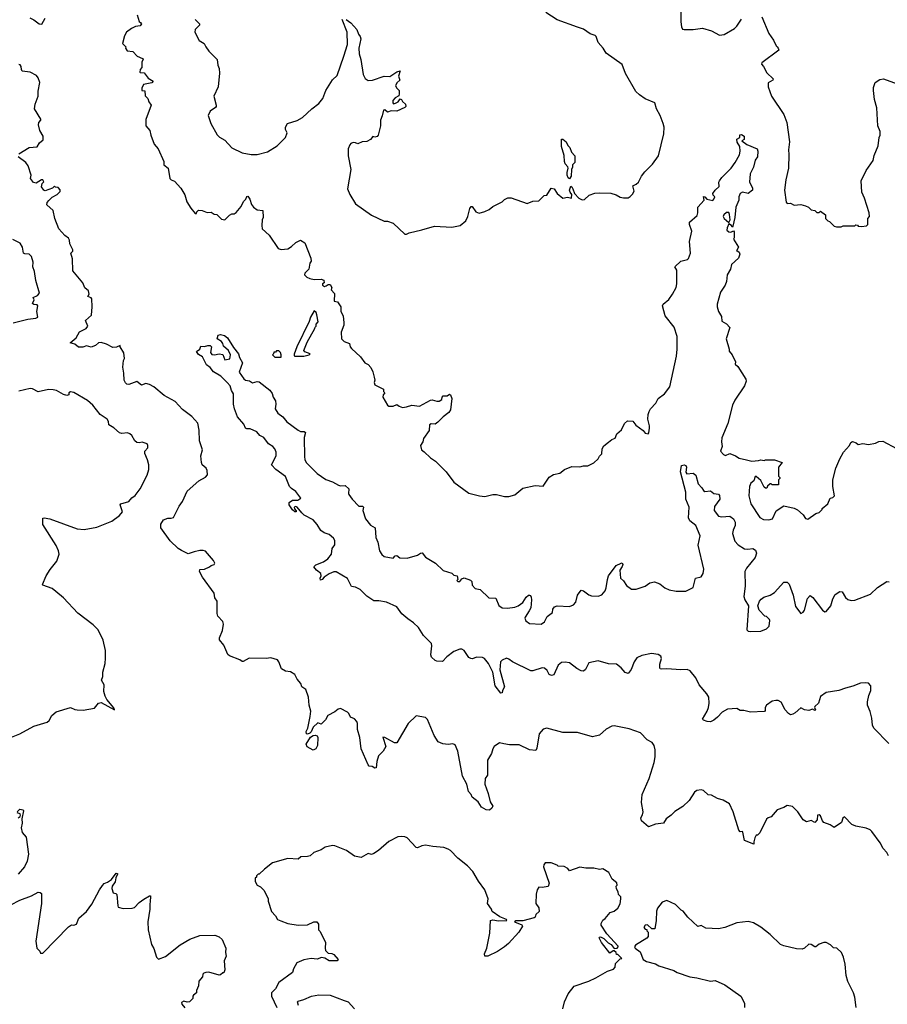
# Model space of a CAD drawing. Extents: x 1933546 to 2138868, y 524910 to 667279.
# Tile 459 of 466: x 2078112 to 2085689, y 629354 to 637952. Entities that reach past the tile are written whole.
import ezdxf

# ---------------------------------------------------------------- set-up
doc = ezdxf.new("R2010")
doc.units = 0

msp = doc.modelspace()

# ---------------------------------------------------------------- linework, layer by layer
at = {"layer": '0CON10XD'}
for points in [[(2080962.9, 637952.9), (2081005, 637924.2), (2081057.4, 637867.4), (2081072.5, 637825), (2081086.9, 637805), (2081090.6, 637785), (2081072.9, 637705), (2081076.7, 637655), (2081090.8, 637605), (2081112, 637475), (2081129.5, 637439.5), (2081155, 637421.2), (2081193.9, 637423.9), (2081295, 637460), (2081345, 637457.5), (2081405, 637497.5), (2081436.4, 637506.4), (2081421.1, 637458.9), (2081431.2, 637425), (2081405, 637402.5), (2081395.5, 637375), (2081404.6, 637354.6), (2081427.5, 637335), (2081426.4, 637303.6), (2081422.5, 637287.5), (2081390.7, 637269.3), (2081371.9, 637248.1), (2081371.4, 637225), (2081377.7, 637217.7), (2081395, 637222.2), (2081416.2, 637235), (2081435, 637260), (2081446.4, 637256.4), (2081455, 637237.5), (2081482, 637215), (2081485.8, 637195), (2081475.4, 637184.6), (2081405, 637154), (2081355, 637157.1), (2081325, 637143.8), (2081300, 637165), (2081288.3, 637161.7), (2081278.3, 637111.7), (2081262.5, 637075), (2081263.8, 637025), (2081243.8, 636945), (2081235, 636931.2), (2081215, 636926.7), (2081195, 636932.5), (2081176.7, 636905), (2081145, 636889.2), (2081103.9, 636886.1), (2081065, 636867.5), (2081045, 636877.5), (2081025, 636878.8), (2081005, 636871.2), (2080995, 636860), (2080982, 636825), (2080980.6, 636765), (2081004, 636645), (2080976.2, 636475), (2080995.8, 636425.8), (2081045, 636343.8), (2081184.4, 636244.4), (2081295, 636193.8), (2081325, 636193.8), (2081375, 636176.7), (2081475, 636080), (2081491.7, 636078.3), (2081515, 636090), (2081625, 636116.2), (2081735, 636148), (2081885, 636141.2), (2081960, 636155), (2082007.5, 636195), (2082025.8, 636234.2), (2082044, 636305), (2082055, 636322.5), (2082065, 636322.5), (2082095, 636273.3), (2082125, 636263.3), (2082175, 636276.7), (2082212.5, 636295), (2082245, 636320), (2082325, 636363.3), (2082346.4, 636383.6), (2082375, 636396.7), (2082405, 636396.7), (2082545, 636347.5), (2082595, 636367.5), (2082645, 636370), (2082691.7, 636418.3), (2082715, 636420), (2082755, 636480), (2082780, 636475), (2082807.5, 636435), (2082855, 636392.5), (2082895, 636402.5), (2082930, 636395), (2082933.3, 636425), (2082919.2, 636445), (2082914.4, 636465), (2082925, 636497.5), (2082935, 636492.5), (2082944.2, 636475), (2082956.2, 636435), (2082994.4, 636394.4), (2083025, 636378.8), (2083045, 636383.3), (2083085, 636420), (2083135, 636436.2), (2083175, 636440), (2083275, 636437.5), (2083321.7, 636421.7), (2083355, 636402.5), (2083385, 636396.7), (2083425, 636397.5), (2083445, 636407.5), (2083465, 636427.5), (2083480, 636455), (2083467.5, 636502.5), (2083497.5, 636515), (2083515, 636532.5), (2083542.5, 636585), (2083572.5, 636625), (2083639.3, 636690.7), (2083692.5, 636765), (2083737.5, 636955), (2083740, 637015), (2083732.5, 637045), (2083706.7, 637115), (2083674.1, 637174.1), (2083658, 637225), (2083575, 637260.8), (2083523.8, 637295), (2083494.1, 637324.1), (2083403, 637483), (2083375, 637560), (2083235, 637660), (2083208, 637705), (2083165, 637752.5), (2083146.7, 637805), (2083137.5, 637815), (2083095, 637830), (2083035, 637870), (2082985, 637885.8), (2082805, 637951.2), (2082706, 638015)], [(2083885, 638070), (2083886.4, 637935), (2083890.9, 637890.9), (2083901.2, 637871.2), (2083915, 637866.2), (2083995, 637866.2), (2084075, 637878), (2084153.9, 637853.9), (2084225, 637816.7), (2084265, 637823.3), (2084354.1, 637875.9), (2084375, 637896.7), (2084415, 637957.5)], [(2078199.4, 637969.4), (2078235, 637951.2), (2078282.5, 637915), (2078305, 637913.3), (2078335.8, 637965)], [(2079170, 637925), (2079176.7, 637915), (2079165, 637900), (2079125, 637892), (2079087.5, 637875), (2079045, 637842.5), (2079028.3, 637811.7), (2079010, 637745), (2079040, 637715), (2079037.5, 637705), (2079050.7, 637680.7), (2079100, 637675), (2079137.5, 637635), (2079185, 637612.5), (2079190, 637605), (2079177.5, 637585), (2079180, 637535), (2079163.3, 637516.7), (2079160, 637495), (2079165, 637490), (2079198.3, 637488.3), (2079235, 637442.5), (2079277.5, 637415), (2079265, 637402), (2079193.9, 637386.1), (2079180, 637355), (2079180, 637335), (2079205, 637330), (2079208.3, 637288.3), (2079232.5, 637265), (2079240, 637235), (2079260, 637205), (2079215, 637080), (2079213.8, 637025), (2079250, 636985), (2079256.7, 636945), (2079286.2, 636865), (2079321.2, 636825), (2079370, 636715), (2079370, 636685), (2079408.8, 636655), (2079424, 636565), (2079435, 636553.8), (2079465, 636543.3), (2079520.3, 636480.3), (2079553, 636423), (2079572.7, 636362.7), (2079607, 636307), (2079645, 636260), (2079655, 636260), (2079660, 636275), (2079675, 636290), (2079707, 636287), (2079748.3, 636268.3), (2079785, 636272.5), (2079810, 636255), (2079835, 636252.5), (2079875, 636211.2), (2079905, 636203.8), (2079945, 636246.7), (2079963.6, 636256.4), (2079985, 636256.7), (2080001.7, 636268.3), (2080045, 636320), (2080065.7, 636365), (2080085.8, 636385), (2080095, 636407.5), (2080105, 636410), (2080122.5, 636385), (2080137.3, 636337.3), (2080155, 636316.7), (2080185, 636293.3), (2080237, 636287), (2080237.5, 636225), (2080230, 636205), (2080225.6, 636155), (2080231.1, 636125), (2080289.5, 636069.5), (2080368.9, 635955), (2080395, 635945.6), (2080455, 635950.9), (2080485, 635970.5), (2080522.7, 636007.3), (2080565, 636026.7), (2080602.5, 636005), (2080655, 635870), (2080657.5, 635845), (2080647.5, 635825), (2080637, 635773), (2080601.7, 635738.3), (2080600, 635725), (2080620, 635705), (2080645, 635692.5), (2080685, 635682.5), (2080745, 635686.7), (2080767, 635677), (2080770, 635655), (2080757.5, 635645), (2080757.5, 635635), (2080775, 635622.5), (2080788.3, 635628.3), (2080805, 635640), (2080825, 635640), (2080837.5, 635615), (2080833, 635593), (2080861.7, 635561.7), (2080860, 635495), (2080888.3, 635488.3), (2080917.5, 635445), (2080917.5, 635405), (2080936.7, 635365), (2080943.3, 635305), (2080943.3, 635285), (2080920, 635225), (2080923.3, 635165), (2080945, 635142.5), (2080993.3, 635125), (2080997.5, 635095), (2081010, 635080), (2081089.5, 635009.5), (2081127.5, 634955), (2081155, 634940), (2081177.5, 634915), (2081196.4, 634876.4), (2081209.3, 634829.3), (2081212.5, 634805), (2081207.5, 634785), (2081213.3, 634765), (2081290, 634725), (2081290, 634705), (2081300, 634695), (2081286.7, 634675), (2081282.5, 634655), (2081323.3, 634585), (2081337, 634577), (2081375, 634577.5), (2081405, 634592.5), (2081426.4, 634576.4), (2081455, 634566.7), (2081489.3, 634570.7), (2081536.4, 634586.4), (2081605, 634577.5), (2081700.7, 634629.3), (2081715, 634632.5), (2081755, 634620), (2081775, 634620), (2081800, 634635), (2081803, 634657), (2081811.7, 634668.3), (2081845, 634667.5), (2081865, 634682.5), (2081875, 634677.5), (2081886.2, 634645), (2081873.8, 634545), (2081859.1, 634520.9), (2081810, 634485), (2081765, 634438), (2081740.5, 634419.5), (2081705, 634424.2), (2081692, 634415), (2081687.5, 634365), (2081637.5, 634295), (2081632.5, 634265), (2081612.5, 634235), (2081620, 634195), (2081645, 634180), (2081700, 634125), (2081745, 634097.5), (2081837.5, 634005), (2081905, 633912.5), (2082035, 633817.5), (2082127, 633793), (2082175, 633790), (2082245, 633806.7), (2082275, 633807.5), (2082345, 633787.5), (2082385, 633790), (2082436.1, 633803.9), (2082505, 633862.5), (2082615, 633883.3), (2082685, 633880), (2082735, 633956.7), (2082775, 633980), (2082828.3, 633991.7), (2082870, 634025), (2082935, 634050), (2083003, 634047), (2083037, 634057), (2083075, 634057.5), (2083125, 634082.5), (2083163, 634117), (2083175, 634140), (2083195, 634160), (2083200, 634205), (2083215, 634230), (2083255, 634262.5), (2083283.9, 634286.1), (2083313, 634297), (2083327.5, 634335), (2083369.3, 634370.7), (2083393, 634427), (2083420.7, 634449.3), (2083467.5, 634447.5), (2083492.3, 634412.3), (2083557.5, 634365), (2083575, 634342.5), (2083600, 634335), (2083607.5, 634345), (2083612.5, 634385), (2083613, 634407), (2083598.6, 634465), (2083600.6, 634505), (2083608.9, 634531.1), (2083622.5, 634555), (2083667.5, 634605), (2083688.9, 634645), (2083744.3, 634685), (2083789.4, 634745), (2083848, 635015), (2083855.4, 635075), (2083852.8, 635185), (2083827.4, 635267.4), (2083748.5, 635365), (2083725.7, 635455), (2083732.4, 635467.6), (2083780.8, 635509.2), (2083814.8, 635555.2), (2083846, 635614), (2083852, 635645), (2083850.9, 635765), (2083834, 635795), (2083885, 635843.3), (2083945, 635857.5), (2083953.6, 635866.4), (2083969.4, 635915), (2083961.2, 636015), (2083981.9, 636105), (2083963.1, 636165), (2083963.1, 636185), (2084028.3, 636241.7), (2084035.3, 636265.3), (2084034.4, 636315), (2084088.6, 636375), (2084085, 636407.5), (2084095, 636406.2), (2084114.3, 636384.3), (2084165, 636374.5), (2084175, 636384), (2084183.8, 636405), (2084169.2, 636419.2), (2084166.9, 636435), (2084185.5, 636465), (2084220, 636495), (2084218.1, 636535), (2084222.9, 636545), (2084244.5, 636575.5), (2084325.5, 636654.5), (2084360.8, 636705), (2084397.3, 636772.7), (2084403.1, 636803.1), (2084400, 636845), (2084377.5, 636882.5), (2084375, 636910), (2084400, 636925), (2084401.7, 636948.3), (2084415, 636950), (2084440, 636935), (2084440, 636905), (2084420, 636895), (2084463, 636863), (2084553.3, 636825), (2084558.8, 636805), (2084556.2, 636755), (2084534, 636725), (2084521.4, 636665), (2084492.5, 636605), (2084486, 636535), (2084512, 636485), (2084511.2, 636465), (2084475, 636434.2), (2084425, 636446.9), (2084403.5, 636435), (2084391.4, 636405), (2084393.3, 636376.7), (2084366.7, 636315), (2084358, 636225), (2084341.7, 636148.3), (2084335, 636140), (2084327.5, 636155), (2084305, 636170), (2084290, 636135), (2084288.8, 636115), (2084305, 636098.9), (2084322.3, 636097.7), (2084345, 636110), (2084350.7, 636100.7), (2084353, 636047), (2084347.5, 636035), (2084388.8, 635965), (2084373, 635933), (2084385, 635932.5), (2084395, 635922.5), (2084400.8, 635905), (2084388.8, 635871.2), (2084327.5, 635815), (2084318.8, 635775), (2084290.9, 635725), (2084284.6, 635665), (2084273.8, 635635), (2084232.5, 635572.5), (2084203.2, 635466.8), (2084204.2, 635445), (2084214.2, 635405), (2084240.3, 635360.3), (2084245, 635321.2), (2084285, 635297.1), (2084313.3, 635263.3), (2084283.5, 635165), (2084308.8, 635075), (2084308.3, 635058.3), (2084335, 635026.7), (2084363.3, 634965), (2084360, 634945), (2084385, 634922.5), (2084452.7, 634812.7), (2084457.5, 634795), (2084442.5, 634755), (2084359.1, 634630.9), (2084338.6, 634585), (2084297.1, 634425), (2084245, 634300), (2084240, 634265), (2084246.7, 634225), (2084233.3, 634185), (2084260, 634155), (2084275, 634146.7), (2084315, 634163.3), (2084363.9, 634143.9), (2084395, 634123.8), (2084458.3, 634108.3), (2084505, 634097.5), (2084565, 634102.5), (2084585, 634110), (2084615, 634102.5), (2084625, 634107.5), (2084705, 634110), (2084770, 634085), (2084740, 634045), (2084740, 633965), (2084750, 633955), (2084750, 633945), (2084740, 633935), (2084738.3, 633891.7), (2084685, 633890), (2084675, 633900), (2084665, 633900), (2084641.7, 633878.3), (2084638.3, 633861.7), (2084625, 633862.5), (2084615, 633870), (2084585, 633927.5), (2084545, 633962.5), (2084535, 633962.5), (2084523.3, 633926.7), (2084496.2, 633905), (2084486.2, 633875), (2084481.2, 633795), (2084498.8, 633725), (2084575, 633603.8), (2084607.3, 633587.3), (2084655, 633584.2), (2084686.3, 633593.7), (2084717.3, 633662.7), (2084785, 633707.5), (2084875, 633687.5), (2084905, 633672.5), (2084955, 633627.5), (2084975, 633597.5), (2084995, 633590), (2085065, 633640), (2085095, 633650), (2085120, 633675), (2085120, 633685), (2085170, 633725), (2085190, 633775), (2085215, 633780), (2085227.5, 633795), (2085213.3, 633875), (2085213.3, 633935), (2085240, 634035), (2085273.6, 634116.4), (2085307.5, 634175), (2085360, 634235), (2085370.7, 634259.3), (2085385, 634270), (2085417, 634257), (2085435, 634242.5), (2085475, 634250), (2085525, 634242.5), (2085587, 634253), (2085615, 634270), (2085651.7, 634271.7), (2085768.3, 634208.3)], [(2079137.5, 637995), (2079155, 637937.5), (2079170, 637925)], [(2079644.2, 637955), (2079683.8, 637915), (2079681.2, 637905), (2079645, 637868), (2079641.9, 637845), (2079679.8, 637769.8), (2079723.9, 637743.9), (2079736.7, 637715), (2079765, 637676.7), (2079838.1, 637605), (2079842.1, 637555), (2079854, 637525), (2079858.1, 637485), (2079844.3, 637365), (2079808.8, 637285), (2079827.5, 637205), (2079829.2, 637195), (2079821.2, 637185), (2079776.7, 637155), (2079757.5, 637115), (2079781.2, 637045), (2079836.2, 636946.2), (2079856.1, 636926.1), (2079905, 636900), (2079965, 636833.8), (2080055, 636791.2), (2080135, 636776.2), (2080185, 636776.2), (2080275, 636798.8), (2080360.5, 636849.5), (2080435, 636923.3), (2080448, 636965), (2080432.5, 636995), (2080433.8, 637015), (2080451.2, 637045), (2080535, 637073.1), (2080582.1, 637097.9), (2080663.3, 637175), (2080725, 637220), (2080758.8, 637265), (2080786.2, 637335), (2080845, 637427.5), (2080883.6, 637466.4), (2080944.2, 637634.2), (2080976, 637735), (2080972.1, 637845), (2080928, 637955)], [(2084595, 637977.5), (2084655, 637832.5), (2084696.7, 637775), (2084717.5, 637725), (2084727.5, 637715), (2084737.5, 637705), (2084742.5, 637685), (2084593.9, 637576.1), (2084590, 637565), (2084607.5, 637545), (2084637, 637487), (2084693.3, 637435), (2084690, 637425), (2084649.3, 637400.7), (2084648.8, 637365), (2084677.5, 637285), (2084786, 637125), (2084813.3, 637055), (2084835.8, 636885), (2084826.7, 636815), (2084830.8, 636775), (2084826.1, 636656.1), (2084802.5, 636555), (2084792, 636465), (2084805, 636360), (2084815, 636347.5), (2084845, 636350), (2084875, 636332.5), (2084935, 636337.5), (2084975, 636327.5), (2085000, 636315), (2085025, 636292.5), (2085057, 636287), (2085075, 636270), (2085095, 636270), (2085105, 636280), (2085148.3, 636248.3), (2085150, 636215), (2085170, 636195), (2085185, 636190), (2085225, 636150), (2085245, 636142.5), (2085285, 636142.5), (2085305, 636152.5), (2085405, 636152.5), (2085415, 636160), (2085428.3, 636158.3)], [(2078105, 636780), (2078195, 636835.6), (2078265, 636841.9), (2078285, 636876.2), (2078316.7, 636903.3), (2078316.2, 636935), (2078288.5, 636985), (2078277.8, 637035), (2078279.2, 637055), (2078296.7, 637075), (2078296.7, 637085), (2078242.5, 637175), (2078246.5, 637215), (2078273.1, 637285), (2078272.7, 637327.3), (2078286.7, 637405), (2078273.3, 637445), (2078260, 637465), (2078205, 637494.2), (2078133.9, 637503.9), (2078127, 637517), (2078126, 637545), (2078115, 637558), (2078105, 637560)], [(2085428.3, 636158.3), (2085435, 636150), (2085465, 636147.5), (2085507, 636153), (2085520, 636165), (2085520, 636215), (2085532.5, 636235), (2085530, 636265), (2085490, 636395), (2085466.7, 636445), (2085462.5, 636545), (2085505.9, 636634.1), (2085565, 636722.5), (2085575, 636767.5), (2085609.3, 636850.7), (2085617.5, 636925), (2085626.7, 636945), (2085626.1, 636976.1), (2085606, 637025), (2085596.8, 637183.2), (2085578.9, 637255), (2085568.1, 637335), (2085568.8, 637361.2), (2085582.5, 637405), (2085625, 637430), (2085655, 637436.2), (2085775, 637392.9)], [(2082915, 636563.3), (2082901.1, 636571.1), (2082893.1, 636595), (2082892.7, 636617.3), (2082903.3, 636655), (2082898.3, 636668.3), (2082875, 636692.5), (2082868.8, 636715), (2082866.4, 636766.4), (2082843.3, 636845), (2082845, 636910), (2082855, 636910), (2082886.1, 636886.1), (2082900, 636855), (2082917.5, 636835), (2082930, 636795), (2082960, 636765), (2082960, 636705), (2082940, 636685), (2082940, 636665), (2082930, 636645), (2082928.6, 636585), (2082915, 636563.3)], [(2083552, 631008), (2083558, 631035), (2083544, 631115), (2083548.8, 631185), (2083610, 631325), (2083653.3, 631465), (2083662.5, 631515), (2083662.5, 631575), (2083652.5, 631615), (2083635, 631640), (2083592.5, 631665), (2083535, 631723.3), (2083435, 631758.8), (2083305, 631786.2), (2083285, 631783.8), (2083235, 631756.2), (2083176.7, 631705), (2083115, 631689.2), (2082985, 631726.2), (2082855, 631728.8), (2082715, 631766.7), (2082683.6, 631756.4), (2082650, 631715), (2082629.3, 631590.7), (2082618.8, 631571.2), (2082565.9, 631575.9), (2082475, 631619.2), (2082389.5, 631619.5), (2082340.8, 631629.2), (2082301.4, 631638.6), (2082256.7, 631605), (2082243.8, 631585), (2082233.3, 631545), (2082198, 631485), (2082196.7, 631355), (2082176.2, 631325), (2082174.6, 631275), (2082204.5, 631195), (2082222.1, 631122.1), (2082243.3, 631085), (2082235, 631067.5), (2082215, 631050), (2082185, 631051.2), (2082145, 631076.2), (2082115, 631120.8), (2082063, 631163), (2082054.3, 631185), (2082031.9, 631211.9), (2082018.6, 631275), (2081980.6, 631345), (2081940, 631565), (2081915, 631620), (2081895, 631627.5), (2081855, 631622.5), (2081808.3, 631628.3), (2081767, 631647), (2081730.5, 631700.5), (2081675, 631840), (2081655, 631860), (2081575, 631872.5), (2081503.8, 631805), (2081405, 631636.2), (2081385, 631636.9), (2081300, 631685), (2081283.6, 631686.4), (2081310, 631605), (2081286.7, 631565), (2081246.7, 631525), (2081231.2, 631475), (2081225, 631420), (2081215, 631417.5), (2081191.2, 631431.2), (2081165, 631434), (2081154.2, 631445), (2081093.8, 631585), (2081083.6, 631683.6), (2081063.3, 631755), (2081062.5, 631805), (2081056.2, 631825), (2081035, 631846.2), (2081002.3, 631862.3), (2080986, 631895), (2080973.8, 631905), (2080915, 631936.2), (2080895, 631932.5), (2080865, 631907.5), (2080803.6, 631876.4), (2080783, 631837), (2080745, 631800), (2080715, 631812.5), (2080676.2, 631775), (2080656.6, 631733.4), (2080645, 631721.2), (2080625, 631713.3), (2080616.7, 631716.7), (2080613.8, 631735), (2080628.8, 631765), (2080648.3, 631868.3), (2080654.2, 631914.2), (2080641.2, 631965), (2080635.8, 632035.8), (2080612.3, 632102.3), (2080576.2, 632126.2), (2080566.2, 632155), (2080534.3, 632194.3), (2080514.5, 632234.5), (2080476.6, 632256.6), (2080435, 632263.8), (2080400, 632285), (2080376.7, 632345), (2080363, 632363), (2080305, 632380), (2080265, 632373.8), (2080116.1, 632376.1), (2080065, 632347.5), (2080055, 632347.5), (2080035, 632362.5), (2079945, 632396.2), (2079929.4, 632409.4), (2079895, 632490.6), (2079856, 632536), (2079857.1, 632555), (2079882.7, 632617.3), (2079892, 632675), (2079887.1, 632697.1), (2079841.2, 632745), (2079836.1, 632766.1), (2079837.5, 632875), (2079817.5, 632905), (2079811.2, 632945), (2079707.5, 633085), (2079682.5, 633135), (2079685, 633150), (2079727, 633153), (2079770, 633175), (2079783, 633187), (2079810, 633195), (2079817, 633207), (2079805, 633230), (2079735, 633310), (2079715, 633316.7), (2079685, 633316.2), (2079635, 633306), (2079585, 633286.7), (2079525, 633315.7), (2079495, 633335.5), (2079425, 633400.8), (2079344.2, 633515), (2079344.2, 633545.8), (2079368.8, 633585), (2079405, 633599.4), (2079435, 633599.4), (2079455, 633606.2), (2079506, 633705), (2079534.2, 633745.8), (2079575.6, 633834.4), (2079676.7, 633925), (2079735, 633956.7), (2079753.3, 633976.7), (2079750, 634015), (2079741.2, 634035), (2079706.2, 634065), (2079698.8, 634085), (2079694.3, 634145), (2079709.4, 634195), (2079681.9, 634275), (2079678.3, 634368.3), (2079667.7, 634427.7), (2079615, 634486.7), (2079535, 634548.8), (2079469.1, 634619.1), (2079375, 634670), (2079283.3, 634745), (2079245, 634766), (2079215, 634776), (2079175, 634761.2), (2079135, 634792), (2079065, 634767.5), (2079048.3, 634768.3), (2079035, 634780), (2079023.8, 634805), (2079022.5, 634865), (2079012.3, 634917.7), (2079017.5, 634975), (2079027.5, 634995), (2079023, 635043), (2078990, 635095), (2078988.3, 635108.3), (2078956.4, 635093.6), (2078925, 635088.8), (2078869.5, 635119.5), (2078825, 635133.3), (2078800.5, 635129.5), (2078775, 635107.1), (2078735, 635094), (2078695, 635103.3), (2078665, 635093.3), (2078625.9, 635094.1), (2078595, 635120), (2078551.7, 635131.7), (2078604.5, 635175.5), (2078634.3, 635225.7), (2078693.6, 635256.4), (2078707.5, 635275), (2078686.7, 635325), (2078737.9, 635372.1), (2078743.9, 635445), (2078742.5, 635515), (2078735, 635524), (2078707.5, 635535), (2078717.5, 635555), (2078714.4, 635584.4), (2078681.7, 635611.7), (2078663.6, 635653.6), (2078575, 635760), (2078572, 635865), (2078557.5, 635915), (2078575, 635930), (2078576.4, 635943.6), (2078548.8, 635995), (2078546.4, 636026.4), (2078537.5, 636045), (2078505, 636066.7), (2078454, 636125), (2078420, 636215), (2078403.8, 636285), (2078350, 636335), (2078353.3, 636355), (2078366.1, 636373.9), (2078395, 636402.5), (2078440, 636425), (2078467, 636453), (2078467, 636467), (2078448.3, 636488.3), (2078425, 636490), (2078415, 636500), (2078398.3, 636481.7), (2078335, 636457.5), (2078322.5, 636465), (2078303.6, 636493.6), (2078308.3, 636521.7), (2078323, 636537), (2078315, 636553.3), (2078302.5, 636555), (2078255.7, 636524.3), (2078231.7, 636531.7), (2078206.7, 636565), (2078212, 636595), (2078186.2, 636675), (2078165, 636706.7), (2078100, 636755)], [(2084305, 636180), (2084316.2, 636205), (2084312, 636252), (2084305, 636270), (2084285, 636268), (2084261.1, 636248.9), (2084254.6, 636235), (2084264.5, 636215), (2084305, 636180)], [(2078055.7, 635305), (2078182.9, 635337.1), (2078253.3, 635345), (2078270, 635355), (2078262.1, 635405), (2078270.8, 635455), (2078265, 635462), (2078236.7, 635466.7), (2078223.8, 635475), (2078238.8, 635505), (2078228.8, 635525), (2078267.5, 635545), (2078284.2, 635565), (2078252.7, 635675), (2078242.4, 635752.4), (2078225.7, 635795), (2078230, 635835), (2078216.7, 635885), (2078195, 635905.7), (2078156.8, 635906.8), (2078145, 635914), (2078138, 635965), (2078115, 636001.2), (2078052.4, 636032.4)], [(2080514.1, 635014.1), (2080595, 635014.3), (2080640, 635025), (2080650, 635035), (2080601.7, 635051.7), (2080592.5, 635065), (2080623, 635137), (2080690, 635255), (2080691.7, 635268.3), (2080700, 635275), (2080700, 635295), (2080717.5, 635315), (2080707.5, 635375), (2080700, 635395), (2080685, 635410), (2080652.5, 635355), (2080641.7, 635318.3), (2080532.5, 635095), (2080508.3, 635031.7), (2080508.3, 635018.3), (2080514.1, 635014.1)], [(2085702.6, 631632.6), (2085572.5, 631765), (2085560.4, 631790.4), (2085554, 631854), (2085539.7, 631909.7), (2085515.5, 631965), (2085515.5, 631995), (2085528, 632052), (2085546.5, 632095), (2085545.7, 632135.7), (2085525, 632158.8), (2085495, 632162.5), (2085455, 632158), (2085388.8, 632131.2), (2085325, 632116.2), (2085265, 632093.3), (2085155, 632077.5), (2085105, 632043.3), (2085089.2, 631985), (2085056.2, 631955), (2085052.5, 631945), (2085062.5, 631925), (2085055, 631921.2), (2085035, 631932.5), (2085005, 631920), (2084965, 631926.7), (2084935, 631943.3), (2084885, 631900), (2084865, 631886.7), (2084845, 631882.5), (2084825, 631892.5), (2084796.7, 631925), (2084761.7, 631991.7), (2084736.4, 632006.4), (2084715, 632006.7), (2084685, 632000), (2084634.1, 631965.9), (2084623.8, 631945), (2084622.5, 631915), (2084615, 631910), (2084495.9, 631905.9), (2084435, 631921.2), (2084405, 631918.8), (2084375, 631936), (2084295, 631930), (2084246, 631905), (2084207.8, 631862.2), (2084173.3, 631835), (2084145, 631820), (2084115, 631822.5), (2084083.3, 631835), (2084076.2, 631845), (2084116.1, 631913.9), (2084127.5, 631945), (2084134.3, 631985), (2084131.2, 632035), (2084113.8, 632065), (2084045, 632144.3), (2084016.4, 632205), (2083967.1, 632265), (2083941.2, 632278.8), (2083885, 632274.4), (2083765, 632283.1), (2083720.5, 632280.5), (2083706.7, 632285), (2083702, 632295), (2083702, 632325), (2083717.5, 632375), (2083712, 632395), (2083688, 632408), (2083631.3, 632418.7), (2083545, 632401.4), (2083501.2, 632378.8), (2083478.8, 632345), (2083452.7, 632277.3), (2083425, 632243.3), (2083401.2, 632251.2), (2083365, 632293.8), (2083325, 632323.8), (2083255, 632327.6), (2083165, 632354), (2083083.8, 632335), (2083055, 632278), (2083035, 632264.2), (2083015, 632266.9), (2082977.4, 632287.4), (2082915, 632336.4), (2082875, 632342.5), (2082845, 632337.8), (2082814, 632316), (2082778.1, 632231.9), (2082755.4, 632224.6), (2082737.3, 632235), (2082718.2, 632268.2), (2082695, 632288.2), (2082675, 632291.5), (2082595, 632265.5), (2082575, 632266.2), (2082415, 632345.4), (2082385, 632369.5), (2082364.6, 632375.4), (2082325, 632359.4), (2082312.2, 632345), (2082306.2, 632275), (2082345.5, 632125), (2082330, 632095), (2082327, 632073), (2082315, 632070), (2082265.5, 632135), (2082245, 632254), (2082205, 632329.2), (2082172.5, 632375), (2082155, 632383.3), (2082105.4, 632385.4), (2082065, 632370.8), (2082052.7, 632372.7), (2082035, 632383.8), (2081994, 632444), (2081975, 632454.5), (2081955, 632456.5), (2081905, 632435.7), (2081842.5, 632387.5), (2081805, 632348.8), (2081755, 632349.2), (2081740, 632355), (2081710, 632385), (2081702.5, 632405), (2081712.5, 632485), (2081707.5, 632505), (2081639.1, 632575), (2081595, 632644.6), (2081552.9, 632685), (2081501.3, 632721.3), (2081448.6, 632765), (2081405.3, 632825.3), (2081315, 632864.6), (2081248.6, 632878.6), (2081205, 632877.1), (2081195, 632881.9), (2081145, 632917.9), (2081085, 632975.4), (2081045, 632996.4), (2081011.4, 633001.4), (2080975, 633071.2), (2080875, 633131.2), (2080855, 633132), (2080815, 633113.1), (2080772, 633085), (2080755, 633063.1), (2080739.3, 633059.3), (2080737.1, 633075), (2080745.8, 633095), (2080742, 633115), (2080704, 633145), (2080680, 633175), (2080698.3, 633191.7), (2080765, 633216.7), (2080802.5, 633245), (2080836.4, 633283.6), (2080840, 633335), (2080863.2, 633366.8), (2080865.6, 633405), (2080851.9, 633425), (2080815.9, 633455.9), (2080772.1, 633472.1), (2080742.4, 633492.4), (2080708.9, 633545), (2080675, 633584.4), (2080596.9, 633626.9), (2080575.5, 633645), (2080535, 633696.5), (2080525, 633701.1), (2080508, 633695), (2080510.9, 633680.9), (2080525.9, 633664.1), (2080526.6, 633653.4), (2080515.8, 633654.2), (2080495, 633672), (2080464.4, 633715), (2080466.2, 633735), (2080495, 633757.1), (2080542.7, 633757.3), (2080568.8, 633775), (2080525, 633833.1), (2080485, 633857.1), (2080467.7, 633875), (2080433.4, 633963.4), (2080348.6, 634025), (2080312, 634065), (2080350.9, 634145), (2080352.5, 634175), (2080340.6, 634205), (2080323.8, 634223.8), (2080285, 634247.5), (2080245, 634304.4), (2080210, 634320), (2080184.5, 634354.5), (2080125, 634380.8), (2080095, 634379.2), (2080085, 634384.2), (2080069.1, 634419.1), (2080015.5, 634485), (2079987.1, 634555), (2079979.2, 634595), (2079980, 634685), (2079960.8, 634715), (2079949.4, 634755), (2079924.6, 634784.6), (2079868.3, 634838.3), (2079805, 634876), (2079776.5, 634916.5), (2079745, 634937.5), (2079708.8, 635008.8), (2079675, 635030), (2079656.7, 635055), (2079684.4, 635075.6), (2079695, 635100), (2079725, 635097.5), (2079755, 635107.5), (2079776.2, 635106.2), (2079786.2, 635095), (2079778, 635045), (2079790, 635030), (2079814.1, 635025.9), (2079853.6, 635033.6), (2079885, 635027.5), (2079903, 634983), (2079948.3, 634991.7), (2079953.3, 635025), (2079936.7, 635065), (2079890.7, 635100.7), (2079886.2, 635125), (2079875, 635143.3), (2079837.5, 635165), (2079845, 635197.5), (2079865, 635203.8), (2079900, 635195), (2079928, 635175), (2079978.7, 635088.7), (2080023.8, 635035), (2080031.9, 635001.9), (2080056.9, 634955), (2080030, 634875), (2080069.2, 634815), (2080085, 634804.4), (2080118.2, 634798.2), (2080145, 634781.4), (2080185, 634792), (2080205, 634789.2), (2080296, 634716), (2080318.3, 634688.3), (2080327.1, 634655), (2080345.7, 634625), (2080350, 634595), (2080342.5, 634555), (2080365.5, 634515), (2080410.8, 634485), (2080445, 634440), (2080545, 634368), (2080565, 634356.2), (2080595.9, 634355.9), (2080607.7, 634347.7), (2080597.3, 634302.7), (2080598.9, 634135), (2080602, 634112), (2080615.5, 634085.5), (2080710.5, 633990.5), (2080785, 633938.1), (2080845, 633917.8), (2080896.4, 633886.4), (2080915, 633881.9), (2080955, 633885.6), (2080986.7, 633855), (2080982.5, 633815), (2080987.5, 633805), (2081016.2, 633765), (2081075, 633705.6), (2081105, 633704.4), (2081115, 633695.8), (2081108.5, 633665), (2081133.5, 633595), (2081175, 633538.1), (2081218, 633515), (2081221.5, 633431.5), (2081239.4, 633389.4), (2081254.4, 633315), (2081275, 633282.5), (2081295, 633264.4), (2081375, 633250), (2081390.7, 633269.3), (2081405, 633272.5), (2081433, 633253), (2081495, 633250), (2081585, 633276.7), (2081612.5, 633295), (2081625.9, 633295.9), (2081657.7, 633257.7), (2081743.8, 633205), (2081811.3, 633141.3), (2081885, 633118.8), (2081905, 633102.5), (2081933.3, 633095), (2081940, 633065), (2081930, 633055), (2081940, 633045), (2081955, 633047.5), (2081975, 633068.8), (2081995, 633078), (2082048.6, 633058.6), (2082060, 633045), (2082064, 633015), (2082088.8, 632985), (2082135, 632977.5), (2082210, 632905), (2082269.4, 632899.4), (2082297.7, 632837.7), (2082325.9, 632815.9), (2082372.9, 632812.9), (2082435, 632821.9), (2082465, 632832.9), (2082505, 632862), (2082535, 632910), (2082555, 632926.7), (2082565, 632927.5), (2082573.3, 632923.3), (2082579.2, 632909.2), (2082580.8, 632885), (2082576.2, 632815), (2082560.9, 632789.1)], [(2080395, 635004), (2080397, 635027), (2080390, 635045), (2080375, 635060), (2080355, 635060), (2080345, 635050), (2080331.7, 635048.3), (2080330, 635035), (2080320, 635025), (2080340, 635005), (2080395, 635004)], [(2078025, 631681.2), (2078113.9, 631716.1), (2078235, 631783.3), (2078350.7, 631819.3), (2078368.3, 631831.7), (2078393.6, 631876.4), (2078431.7, 631908.3), (2078555, 631946.7), (2078595, 631928.8), (2078615, 631926.2), (2078666.2, 631923.8), (2078715, 631930), (2078765, 631940), (2078800, 631985), (2078825, 631990), (2078940, 631925), (2078935, 631942.5), (2078874.5, 632014.5), (2078858, 632045), (2078846.7, 632085), (2078851.2, 632145), (2078827.5, 632185), (2078837, 632217), (2078837.5, 632255), (2078859.3, 632330.7), (2078863, 632377), (2078862.5, 632445), (2078842.5, 632535), (2078797.5, 632625), (2078755, 632667.5), (2078618.8, 632768.8), (2078495, 632903.8), (2078429.1, 632959.1), (2078396.7, 632985), (2078314.2, 633014.2), (2078310.7, 633020.7), (2078343.3, 633095), (2078377.7, 633152.3), (2078436, 633225), (2078456, 633285), (2078452, 633315), (2078431.2, 633361.2), (2078313.3, 633545), (2078315, 633600), (2078326.7, 633603.3), (2078375, 633594), (2078615, 633505.8), (2078675, 633501.4), (2078785, 633520), (2078917, 633573), (2078985, 633623.8), (2079010, 633655), (2078990.8, 633715), (2078995, 633723.3), (2079065, 633743.8), (2079093, 633777), (2079121.7, 633798.3), (2079165.8, 633854.2), (2079226.7, 633975), (2079240, 634025), (2079240, 634065), (2079229.3, 634109.3), (2079203.8, 634165), (2079206.4, 634183.6), (2079232.5, 634215), (2079232.5, 634235), (2079225, 634247.5), (2079183, 634263), (2079155, 634256.7), (2079135, 634260), (2079116.7, 634275), (2079090.7, 634320.7), (2079075, 634336.7), (2079055, 634343.3), (2079005, 634337.5), (2078983.8, 634345), (2078935, 634388), (2078890, 634415), (2078887.5, 634445), (2078876.7, 634465), (2078815, 634503.3), (2078750, 634585), (2078705, 634627.5), (2078585, 634696.7), (2078555, 634702.5), (2078542.5, 634695), (2078540, 634675), (2078525, 634670), (2078495, 634678), (2078435, 634714.2), (2078405, 634721.2), (2078365, 634723.3), (2078275, 634702), (2078225, 634730), (2078205, 634732.9), (2078105, 634707.1)], [(2082560.9, 632789.1), (2082526.2, 632735), (2082524, 632725), (2082532.4, 632702.4), (2082565, 632680.8), (2082665, 632673.8), (2082695, 632693.3), (2082718.3, 632741.7), (2082766, 632775), (2082768.8, 632805), (2082784.3, 632825.7), (2082806.9, 632833.1), (2082915, 632829.4), (2082948.3, 632841.7), (2082968.6, 632865), (2082982.8, 632927.2), (2083015, 632969.2), (2083035, 632965.8), (2083081.3, 632931.3), (2083105, 632921.5), (2083165, 632918.6), (2083195, 632929.2), (2083225, 632963.8), (2083235, 632990), (2083245.4, 633064.6), (2083255.6, 633095), (2083320, 633185), (2083365, 633207.5), (2083375, 633208.8), (2083379.4, 633195), (2083375, 633176.2), (2083353.8, 633145), (2083360, 633075), (2083385, 633051.2), (2083411.3, 633011.3), (2083455, 632980), (2083495, 632978.9), (2083574, 633005), (2083615, 633034.5), (2083655, 633042.5), (2083704, 633025), (2083745, 632991.4), (2083785, 632973.3), (2083845, 632960.6), (2083929.3, 632960.7), (2083992.5, 632995), (2084014.4, 633075.6), (2084065, 633086.7), (2084080.8, 633115), (2084085.6, 633155), (2084037.3, 633365), (2084055.4, 633445), (2084016.5, 633536.5), (2083965, 633577.5), (2083951.8, 633601.8), (2083958, 633695), (2083928.4, 633765), (2083928.7, 633825), (2083883.8, 634005), (2083891.1, 634058.9), (2083915, 634065.7), (2083928.9, 634058.9), (2083935.7, 634045.7), (2083930.8, 634000.8), (2083937.5, 633987.5), (2083995, 633991.5), (2084016.5, 633975), (2084037.9, 633897.9), (2084070, 633865), (2084085, 633840), (2084095, 633833.3), (2084145, 633837.1), (2084175, 633815.5), (2084215, 633810), (2084225, 633797.5), (2084227.1, 633765), (2084178.9, 633701.1), (2084177.3, 633665), (2084215, 633617.5), (2084245, 633612.2), (2084315, 633615.7), (2084345, 633593.3), (2084360, 633565), (2084362, 633535), (2084342.5, 633495), (2084336, 633465), (2084357.6, 633397.6), (2084387.6, 633367.6), (2084441.3, 633331.3), (2084472.7, 633327.3), (2084515.9, 633335.9), (2084539.5, 633319.5), (2084546.2, 633295), (2084534.2, 633255), (2084458.5, 633161.5), (2084444.4, 633135), (2084447.5, 633005), (2084436.4, 632916.4), (2084446.4, 632886.4), (2084477.5, 632835), (2084463.8, 632625), (2084475, 632613.8), (2084498.3, 632608.3), (2084585, 632614), (2084635, 632632.5), (2084657.5, 632655), (2084662.5, 632705), (2084660, 632715), (2084635, 632740), (2084620, 632745), (2084570, 632795), (2084557.5, 632835), (2084573.3, 632875), (2084587, 632893), (2084611.7, 632908.3), (2084665, 632926.2), (2084705, 632951.2), (2084785, 633041.2), (2084815, 633041.2), (2084832.7, 633022.7), (2084868.3, 632928.3), (2084888, 632828), (2084935, 632767.5), (2084955, 632777.5), (2084966.7, 632795), (2084992.3, 632897.7), (2085015, 632923.3), (2085037.9, 632907.9), (2085123.3, 632795), (2085145, 632782.5), (2085155, 632783.3), (2085195, 632832.5), (2085214.2, 632895), (2085235, 632933.3), (2085275, 632958.8), (2085295, 632957.5), (2085325, 632907.5), (2085345, 632890), (2085375, 632880), (2085405, 632883.3), (2085543.6, 632936.4), (2085602.5, 632995), (2085684.2, 633045.8), (2085705, 633044)], [(2080675, 631574.4), (2080622.6, 631602.6), (2080613.3, 631625), (2080652.4, 631687.6), (2080675, 631702.9), (2080695, 631705.7), (2080709.1, 631699.1), (2080716.9, 631685), (2080712.2, 631615), (2080698.6, 631585), (2080675, 631574.4)], [(2085699.3, 630649.3), (2085685, 630680), (2085652.5, 630715), (2085626.7, 630765), (2085555, 630862.5), (2085538.3, 630878.3), (2085505, 630893.3), (2085415, 630910), (2085380, 630925), (2085315, 630990), (2085301.7, 630978.3), (2085288.3, 630941.7), (2085225, 630897.5), (2085191.7, 630921.7), (2085135, 630942.5), (2085122.5, 630955), (2085105, 631000), (2085095, 631010), (2085080, 631005), (2085077.5, 630965), (2085055, 630942.5), (2085025, 630960), (2084985, 630947.5), (2084953.6, 630963.6), (2084907.5, 631035), (2084861.7, 631081.7), (2084815, 631090), (2084787, 631073), (2084728.3, 631051.7), (2084675, 630990), (2084648.3, 630981.7), (2084635, 630970), (2084575, 630850), (2084555, 630830), (2084545, 630830), (2084532.3, 630807.7), (2084523, 630773), (2084525, 630752.5), (2084441.2, 630785), (2084427.3, 630857.3), (2084425, 630862.5), (2084405, 630860), (2084394.1, 630874.1), (2084343.9, 631033.9), (2084312.5, 631105), (2084255, 631137.5), (2084205, 631152.5), (2084155, 631180), (2084125, 631182.5), (2084085, 631222.5), (2084065, 631227.5), (2084025, 631220), (2084004.1, 631205.9), (2083957.5, 631135), (2083905, 631080), (2083835, 631036.7), (2083802.5, 631005), (2083757.5, 630975), (2083733.6, 630936.4), (2083663.9, 630926.1), (2083605, 630902.5), (2083543.3, 630955), (2083536.4, 630983.6), (2083552, 631008)], [(2078090, 631035), (2078112.3, 631057.7), (2078143, 631053), (2078146.7, 631045), (2078131.2, 630975), (2078132.5, 630935), (2078124.3, 630894.3), (2078134, 630855), (2078168, 630815), (2078190, 630665), (2078177.5, 630605), (2078154.3, 630555.7), (2078098.7, 630491.3)], [(2078097.7, 630982.3), (2078116.1, 630993.9), (2078120, 631005), (2078116.1, 631016.1), (2078090, 631025)], [(2082856.2, 629315), (2082868.8, 629375), (2082902, 629445), (2082955, 629512), (2083082.5, 629555), (2083145, 629583.8), (2083246.1, 629643.9), (2083299.3, 629660.7), (2083311.7, 629678.3), (2083315, 629710), (2083355, 629750), (2083370, 629755), (2083335, 629790), (2083325, 629790), (2083320, 629805), (2083305, 629820), (2083295, 629820), (2083265, 629800), (2083193.9, 629893.9), (2083172.5, 629935), (2083175, 629940), (2083185, 629942.5), (2083215, 629930), (2083252, 629892), (2083277.5, 629875), (2083305, 629840), (2083330, 629845), (2083340, 629855), (2083337.5, 629862.5), (2083240, 629970), (2083191.2, 630045), (2083190.7, 630059.3), (2083205, 630090), (2083226.4, 630103.6), (2083270, 630155), (2083305, 630167.5), (2083336.7, 630195), (2083355, 630230), (2083362.5, 630275), (2083361.7, 630291.7), (2083341.7, 630311.7), (2083340, 630335), (2083323, 630363), (2083320, 630385), (2083330, 630395), (2083326.7, 630415), (2083286, 630446), (2083256.7, 630505), (2083205, 630536.7), (2083175, 630532.5), (2083125, 630542.5), (2083057, 630543), (2083005, 630552.5), (2082915, 630520), (2082899.3, 630539.3), (2082867, 630557), (2082815, 630560), (2082805, 630570), (2082755, 630590), (2082701.7, 630588.3), (2082688.3, 630571.7), (2082687.5, 630555), (2082736.7, 630413.3), (2082728.3, 630381.7), (2082675, 630374), (2082645, 630376.7), (2082632, 630355), (2082622.5, 630315), (2082618.8, 630235), (2082645.8, 630195.8), (2082647.5, 630165), (2082621.2, 630138.8), (2082613.3, 630115), (2082605, 630108.8), (2082505, 630082), (2082446.4, 630083.6), (2082432.5, 630075), (2082498.3, 630048.3), (2082503.3, 630035), (2082470, 629985), (2082380, 629885), (2082346.7, 629855), (2082285.7, 629814.3), (2082200, 629775), (2082173.6, 629773.6), (2082172.5, 629795), (2082193.3, 629845), (2082218.8, 629975), (2082223.3, 630085), (2082245, 630090.8), (2082295, 630084.4), (2082367.5, 630085), (2082362.5, 630095), (2082305, 630119.2), (2082237.5, 630165), (2082231.2, 630185), (2082196.7, 630235), (2082202.5, 630275), (2082173.6, 630353.6), (2082119.5, 630429.5), (2082070, 630515), (2082024.2, 630564.2), (2081939.7, 630629.7), (2081875, 630696.7), (2081855, 630710), (2081815, 630723.3), (2081719.3, 630730.7), (2081655, 630743.3), (2081625, 630738.8), (2081585, 630721.2), (2081575, 630723.8), (2081495, 630807.5), (2081475, 630817.5), (2081445, 630820), (2081413.6, 630816.4), (2081335, 630776.7), (2081245, 630696.7), (2081205, 630670), (2081185, 630662.5), (2081155, 630670), (2081095, 630636.2), (2081035, 630646.7), (2080965, 630696.7), (2080865, 630737.5), (2080845, 630740), (2080780, 630725), (2080745, 630702.5), (2080681.7, 630678.3), (2080648.3, 630651.7), (2080626.1, 630643.9), (2080568.3, 630641.7), (2080545, 630622.5), (2080453.9, 630626.1), (2080319.3, 630590.7), (2080250, 630535), (2080205, 630490), (2080195, 630490), (2080180, 630475), (2080180, 630465), (2080170, 630455), (2080167.5, 630425), (2080187.5, 630395), (2080215, 630380), (2080247.3, 630347.3), (2080282.5, 630275), (2080282.5, 630255), (2080312.5, 630165), (2080346.1, 630126.1), (2080363.3, 630095), (2080392.3, 630082.3), (2080455, 630058.8), (2080545, 630044), (2080625, 630049.2), (2080680, 630075), (2080707.5, 630075), (2080723, 630053), (2080723, 630003), (2080735, 629990), (2080783.8, 629895), (2080779.4, 629845), (2080784.3, 629825), (2080805, 629802), (2080837, 629797), (2080855, 629787.5), (2080892.5, 629745), (2080885, 629732.5), (2080816.4, 629733.6), (2080777.3, 629757.3), (2080748.3, 629761.7), (2080710.7, 629749.3), (2080657, 629753), (2080595, 629741.2), (2080533.9, 629716.1), (2080503.3, 629665), (2080495, 629632.5), (2080376.7, 629545), (2080345, 629490), (2080312.5, 629455), (2080312.5, 629425), (2080357.5, 629325)], [(2078035, 630222.5), (2078113, 630263), (2078215, 630300), (2078275, 630332.5), (2078291.7, 630331.7), (2078301.7, 630321.7), (2078303.3, 630235), (2078253.3, 629905), (2078262.5, 629845), (2078288.3, 629818.3), (2078295, 629800), (2078315, 629800), (2078538.3, 630031.7), (2078565, 630047.5), (2078586.1, 630043.9), (2078607.5, 630055), (2078630, 630105), (2078695, 630163.3), (2078742.4, 630227.6), (2078809.2, 630355), (2078835, 630391.2), (2078851.3, 630408.7), (2078880, 630420), (2078914.2, 630445), (2078955, 630500), (2078965, 630497.5), (2078965, 630490), (2078951.4, 630458.6), (2078945.8, 630424.2), (2078921.2, 630385), (2078918, 630365), (2078927.5, 630327.5), (2078951.7, 630321.7), (2078961.7, 630311.7), (2078970, 630215), (2078973, 630203), (2079015, 630190), (2079095, 630192.5), (2079115, 630200), (2079155, 630242.5), (2079195, 630273.3), (2079245, 630302.5), (2079255, 630300), (2079253, 630247), (2079247.5, 630235), (2079250, 630185), (2079231.2, 630075), (2079233.1, 630005), (2079263.3, 629875), (2079285, 629840), (2079306.4, 629766.4), (2079325, 629747.5), (2079385, 629772.5), (2079515, 629873.3), (2079597.3, 629922.7), (2079685, 629956.2), (2079816.4, 629956.4), (2079855, 629942.5), (2079879.3, 629919.3), (2079913, 629843), (2079909.2, 629805), (2079916.2, 629775), (2079896.7, 629735), (2079903.3, 629655), (2079895, 629630), (2079885, 629630), (2079865, 629610), (2079855, 629607.5), (2079763.6, 629633.6), (2079737, 629633), (2079720, 629625), (2079713, 629617), (2079710, 629595), (2079677.5, 629555), (2079672.5, 629515), (2079656.7, 629475), (2079657.5, 629455), (2079630, 629435), (2079623.3, 629425), (2079623.3, 629405), (2079595, 629376.7), (2079575, 629372.5), (2079545, 629380), (2079525, 629370), (2079527.5, 629355), (2079553, 629323)], [(2085417.1, 629325), (2085406.9, 629415), (2085394.4, 629455), (2085343.2, 629553.2), (2085329.2, 629605), (2085321.2, 629705), (2085306.4, 629766.4), (2085290, 629805), (2085250, 629845), (2085218.3, 629848.3), (2085193, 629873), (2085155, 629892.5), (2085135, 629892.5), (2085095, 629880), (2085065, 629856.7), (2085055, 629856.7), (2085025, 629876.7), (2085005, 629880), (2084965.8, 629844.2), (2084945, 629836.2), (2084895, 629838.8), (2084785, 629864), (2084757.7, 629877.7), (2084665, 629963.3), (2084585, 630026.7), (2084520, 630065), (2084475, 630076.7), (2084375, 630066.7), (2084270, 630025), (2084215, 630012.5), (2084105, 630017.5), (2084065, 630042.5), (2084033.6, 630033.6), (2083947.5, 630115), (2083906.4, 630166.4), (2083890, 630175), (2083840, 630225), (2083765, 630260), (2083723.6, 630246.4), (2083682.5, 630195), (2083673.6, 630166.4), (2083670, 630085), (2083658.3, 630011.7), (2083633, 630013), (2083595, 630047.5), (2083575, 630046.2), (2083563.6, 630023.6), (2083575, 630010), (2083588.3, 630008.3), (2083590, 629995), (2083600, 629985), (2083600, 629945), (2083588.3, 629931.7), (2083490.7, 629869.3), (2083482.5, 629855), (2083487.5, 629845), (2083531.7, 629811.7), (2083556.4, 629746.4), (2083586.4, 629726.4), (2083665, 629706.2), (2083695, 629690), (2083825, 629650), (2083855, 629631.2), (2083965, 629593.8), (2084025, 629586.2), (2084145, 629557.5), (2084185, 629561.2), (2084269.2, 629525), (2084409.4, 629425), (2084441.2, 629365), (2084441.2, 629325)], [(2080546.4, 629343.6), (2080537.5, 629375), (2080545, 629382.5), (2080595, 629396.7), (2080660, 629425), (2080725, 629436.7), (2080823, 629433), (2080946.7, 629386.7), (2080980, 629375), (2081035.8, 629315.8)]]:
    msp.add_lwpolyline(points, dxfattribs=at)

doc.saveas('drawing.dxf')
